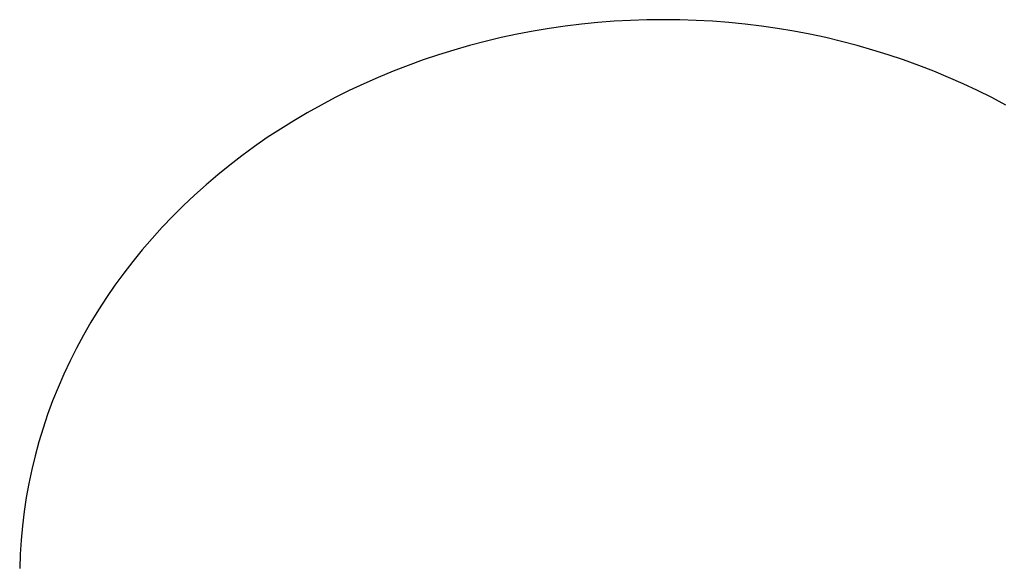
# Model space of a CAD drawing. Extents: x 1107 to 4046, y 937 to 3355.
# Tile 370 of 656: x 2133.78 to 2138.06, y 2670.15 to 2672.52. Entities that reach past the tile are written whole.
import ezdxf

# ---------------------------------------------------------------- set-up
doc = ezdxf.new("R2010")
doc.units = 0
doc.layers.add('KF_VIDA_L___C_REAR', color=7, linetype='CONTINUOUS')

# ---------------------------------------------------------------- blocks, each defined once
blk = doc.blocks.new('KF_VIDA_L___C_REAR')
at = {"layer": 'KF_VIDA_L___C_REAR'}
blk.add_polyline3d([(-48.9109, 982.933, 0), (-48.9718, 982.965, 0), (-49.0336, 982.996, 0), (-49.0964, 983.025, 0), (-49.1599, 983.053, 0), (-49.2243, 983.08, 0), (-49.2895, 983.105, 0), (-49.3553, 983.129, 0), (-49.4219, 983.151, 0), (-49.4891, 983.172, 0), (-49.5569, 983.192, 0), (-49.6252, 983.209, 0), (-49.694, 983.226, 0), (-49.7633, 983.241, 0), (-49.833, 983.254, 0), (-49.9031, 983.266, 0), (-49.9734, 983.276, 0), (-50.0441, 983.285, 0), (-50.115, 983.292, 0), (-50.1861, 983.297, 0), (-50.2573, 983.301, 0), (-50.3286, 983.303, 0), (-50.4, 983.304, 0), (-50.4714, 983.303, 0), (-50.5427, 983.301, 0), (-50.6139, 983.297, 0), (-50.685, 983.292, 0), (-50.7559, 983.285, 0), (-50.8266, 983.276, 0), (-50.8969, 983.266, 0), (-50.967, 983.254, 0), (-51.0367, 983.241, 0), (-51.106, 983.226, 0), (-51.1748, 983.209, 0), (-51.2431, 983.192, 0), (-51.3109, 983.172, 0), (-51.3781, 983.151, 0), (-51.4447, 983.129, 0), (-51.5105, 983.105, 0), (-51.5757, 983.08, 0), (-51.6401, 983.053, 0), (-51.7036, 983.025, 0), (-51.7664, 982.996, 0), (-51.8282, 982.965, 0), (-51.8891, 982.933, 0), (-51.9491, 982.899, 0), (-52.008, 982.864, 0), (-52.0659, 982.828, 0), (-52.1227, 982.791, 0), (-52.1784, 982.752, 0), (-52.233, 982.712, 0), (-52.2863, 982.671, 0), (-52.3385, 982.629, 0), (-52.3893, 982.586, 0), (-52.4389, 982.541, 0), (-52.4871, 982.496, 0), (-52.534, 982.449, 0), (-52.5795, 982.402, 0), (-52.6236, 982.353, 0), (-52.6663, 982.303, 0), (-52.7075, 982.253, 0), (-52.7471, 982.202, 0), (-52.7853, 982.149, 0), (-52.8219, 982.096, 0), (-52.8569, 982.042, 0), (-52.8903, 981.988, 0), (-52.9221, 981.932, 0), (-52.9523, 981.876, 0), (-52.9808, 981.82, 0), (-53.0077, 981.763, 0), (-53.0328, 981.705, 0), (-53.0563, 981.646, 0), (-53.078, 981.587, 0), (-53.0979, 981.528, 0), (-53.1161, 981.468, 0), (-53.1326, 981.408, 0), (-53.1473, 981.348, 0), (-53.1602, 981.287, 0), (-53.1713, 981.226, 0), (-53.1806, 981.165, 0), (-53.1881, 981.103, 0), (-53.1937, 981.041, 0), (-53.1976, 980.98, 0), (-53.1996, 980.918, 0)], dxfattribs=at)

msp = doc.modelspace()

# ---------------------------------------------------------------- block references
at = {"layer": 'KF_VIDA_L___C_REAR'}
msp.add_blockref('KF_VIDA_L___C_REAR', (2186.9791, 1689.2132), dxfattribs=at)

doc.saveas('drawing.dxf')
